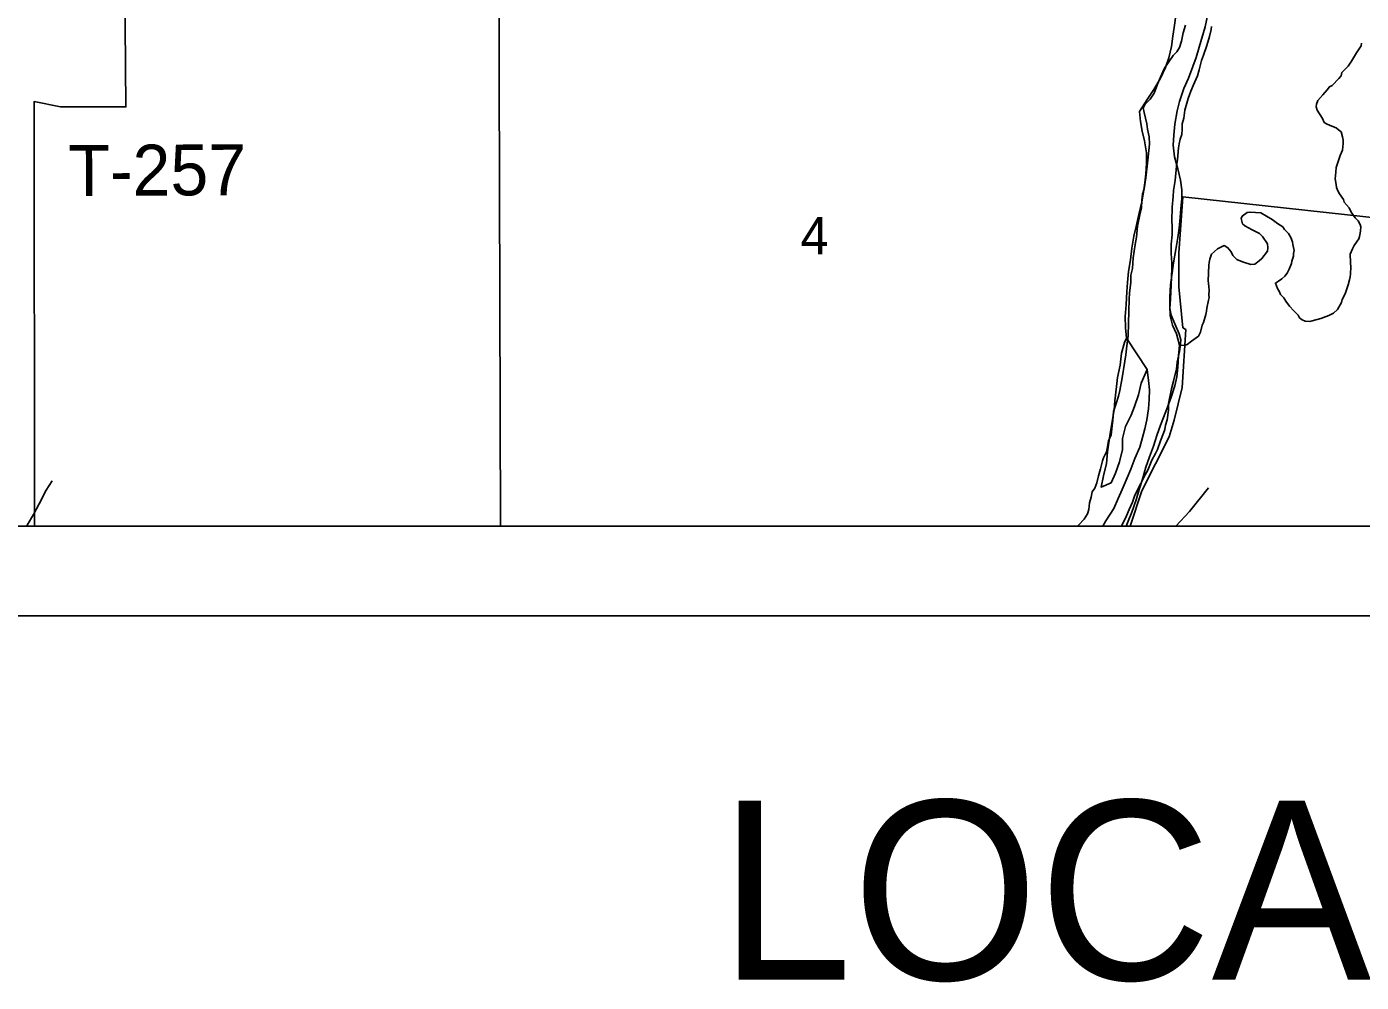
# Model space of a CAD drawing. Extents: x 0 to 34, y 0 to 22.
# Drawn here: x 3.596 to 5.086, y 13.589 to 14.655 of the extents above; entities that cross this region are included whole.
import ezdxf

# ---------------------------------------------------------------- set-up
doc = ezdxf.new("R2010")
doc.units = 0
for name, color, linetype in [('GM_X_Corporation', 7, 'Continuous'), ('GM_X_Major_River', 7, 'Continuous'), ('GM_X_Minor_River', 7, 'Continuous'), ('GM_X_Rail_Line', 7, 'Continuous'), ('GM_X_Section_Text', 7, 'Continuous'), ('GM_X_Township_Road_Text', 7, 'Continuous'), ('SH_Data', 7, 'Continuous'), ('SH_Text', 7, 'Continuous')]:
    doc.layers.add(name, color=color, linetype=linetype)

msp = doc.modelspace()

# ---------------------------------------------------------------- linework, layer by layer
at = {"layer": 'GM_X_Corporation'}
for points in [[(2.1, 20.898), (2.1, 14.098), (8.9, 14.098), (8.9, 19.3874)], [(2.1072, 14.098), (3.6049, 14.098), (3.6045, 14.5716), (3.634, 14.5656), (3.707, 14.5657), (3.7055, 14.7489), (3.7162, 14.7489), (3.7154, 14.7888), (3.6586, 14.7888), (3.6582, 14.8349), (3.7385, 14.8339), (3.7375, 14.9532), (3.7944, 14.9533), (3.7943, 15.0043), (3.8851, 15.0045), (3.883, 15.1039), (3.901, 15.1054), (3.8988, 15.1225), (3.8983, 15.1392), (3.8899, 15.1397), (3.8896, 15.1958), (3.9423, 15.1962), (3.9341, 15.2418), (4.0311, 15.5141)], [(3.164, 14.098), (4.1253, 14.098), (4.1226, 14.9801)], [(4.1226, 14.9801), (4.1253, 14.098), (4.7692, 14.098), (4.7706, 14.0988), (4.7769, 14.1055), (4.7804, 14.1118), (4.782, 14.1163), (4.7829, 14.1239), (4.7846, 14.1303), (4.7858, 14.136), (4.7886, 14.1404), (4.791, 14.1461), (4.7927, 14.154), (4.7951, 14.1619), (4.7972, 14.1709), (4.7984, 14.1743), (4.8016, 14.1807), (4.8024, 14.1845), (4.8041, 14.1931), (4.8069, 14.1999), (4.8078, 14.2063), (4.8088, 14.2161), (4.8097, 14.226), (4.8126, 14.2346), (4.815, 14.2429), (4.8167, 14.2493), (4.8193, 14.2633), (4.8205, 14.2704), (4.821, 14.275), (4.8232, 14.2889), (4.8246, 14.2991), (4.8259, 14.3101), (4.8263, 14.3245), (4.8272, 14.351), (4.8274, 14.3578), (4.8288, 14.3703), (4.8289, 14.3778), (4.8306, 14.3854), (4.8316, 14.3971), (4.8338, 14.4122), (4.8351, 14.4205), (4.8365, 14.4326), (4.8391, 14.4454), (4.8408, 14.4529), (4.8413, 14.4616), (4.8419, 14.4685), (4.8439, 14.4741), (4.8457, 14.4866), (4.848, 14.5062), (4.8499, 14.5243), (4.8493, 14.5323), (4.8476, 14.5407), (4.8469, 14.5468), (4.8438, 14.5593), (4.8428, 14.5646), (4.8448, 14.5688), (4.8506, 14.5743), (4.8549, 14.5811), (4.8585, 14.5912), (4.8621, 14.5987), (4.8645, 14.6047), (4.8665, 14.6088), (4.8715, 14.6159), (4.8762, 14.623), (4.8801, 14.6271), (4.8832, 14.632), (4.8853, 14.6391), (4.8874, 14.6482), (4.8898, 14.6568)], [(4.919, 14.6554), (4.9185, 14.652), (4.9168, 14.6441), (4.9136, 14.6343), (4.91, 14.6234), (4.9079, 14.6174), (4.9051, 14.6069), (4.9034, 14.6005), (4.899, 14.5903), (4.8958, 14.5832), (4.893, 14.5749), (4.8893, 14.5621), (4.888, 14.5531), (4.8863, 14.5467), (4.8862, 14.541), (4.8857, 14.5349), (4.8841, 14.5297), (4.8828, 14.5244), (4.882, 14.5199), (4.8809, 14.507), (4.88, 14.4995), (4.8785, 14.4836), (4.8777, 14.479), (4.8764, 14.4726), (4.8763, 14.4658), (4.8752, 14.4537), (4.8745, 14.439), (4.8752, 14.4318), (4.875, 14.423), (4.874, 14.4125), (4.8738, 14.4022), (4.8747, 14.3916), (4.8745, 14.3852), (4.8738, 14.3666), (4.873, 14.3515), (4.8724, 14.3409), (4.8738, 14.3333), (4.8781, 14.3237), (4.8828, 14.3123), (4.8846, 14.3058), (4.8845, 14.3013), (4.8832, 14.2929), (4.8806, 14.2809), (4.8797, 14.2733), (4.8764, 14.2598), (4.8743, 14.2511), (4.8709, 14.2349), (4.8708, 14.2273), (4.8694, 14.2167), (4.8677, 14.2107), (4.8669, 14.2058), (4.8653, 14.2017), (4.8621, 14.193), (4.8585, 14.1836), (4.8565, 14.1788), (4.8525, 14.1716), (4.8477, 14.1604), (4.845, 14.1551), (4.8402, 14.1454), (4.8335, 14.1323), (4.8307, 14.1248), (4.8271, 14.1165), (4.8239, 14.1094), (4.8185, 14.098), (5.3312, 14.098)], [(5.1151, 14.4405), (4.8868, 14.4655), (4.8824, 14.4026), (4.8823, 14.3651), (4.8869, 14.3192), (4.8904, 14.3172), (4.8862, 14.2527), (4.8774, 14.2163), (4.8716, 14.1976), (4.841, 14.1373), (4.828, 14.098), (6.0442, 14.098)]]:
    msp.add_lwpolyline(points, dxfattribs=at)
at = {"layer": 'GM_X_Major_River'}
msp.add_line((4.8472, 14.2725), (4.8242, 14.3077), dxfattribs=at)
for points in [[(4.8794, 14.6703), (4.8771, 14.6544), (4.8757, 14.6446), (4.8742, 14.6332), (4.8712, 14.6204), (4.8675, 14.6095), (4.8615, 14.5971), (4.8547, 14.5852), (4.8471, 14.574), (4.8384, 14.5605), (4.8396, 14.5495), (4.8416, 14.5388), (4.8443, 14.5277), (4.8463, 14.5144), (4.8463, 14.503), (4.8456, 14.4909), (4.8446, 14.481), (4.8431, 14.4704), (4.8413, 14.4599), (4.8379, 14.4455), (4.8349, 14.4323), (4.8323, 14.4214), (4.83, 14.4081), (4.8285, 14.3949), (4.8263, 14.3821), (4.8252, 14.3696), (4.8245, 14.3593), (4.8237, 14.3453), (4.8226, 14.332), (4.823, 14.3191), (4.8242, 14.3077)], [(4.8238, 14.098), (4.8258, 14.1034), (4.8299, 14.1136), (4.8348, 14.1271), (4.8382, 14.1388), (4.8419, 14.1504), (4.8457, 14.1636), (4.8498, 14.1753), (4.8543, 14.1873), (4.8581, 14.199), (4.8622, 14.2106), (4.8679, 14.2257), (4.8736, 14.2407), (4.8782, 14.2546), (4.8804, 14.2644), (4.8814, 14.2754), (4.8822, 14.2879), (4.8832, 14.2997), (4.8798, 14.3123), (4.8755, 14.3223), (4.8728, 14.3326), (4.8723, 14.3436), (4.8726, 14.3535), (4.8733, 14.3671), (4.8752, 14.3807), (4.8767, 14.3917), (4.879, 14.4065), (4.8812, 14.4201), (4.8827, 14.4303), (4.8841, 14.4424), (4.8848, 14.4519), (4.8859, 14.4636), (4.8857, 14.4731), (4.8845, 14.4841), (4.8815, 14.4967), (4.8776, 14.5098), (4.8761, 14.5231), (4.8768, 14.5341), (4.8779, 14.5466), (4.8806, 14.5613), (4.8832, 14.5719), (4.8881, 14.5862), (4.8934, 14.5978), (4.8983, 14.6109), (4.902, 14.6207), (4.905, 14.6324), (4.9117, 14.655), (4.9147, 14.6693)], [(4.8242, 14.3077), (4.8218, 14.3028), (4.8184, 14.2908), (4.8169, 14.2775), (4.8139, 14.2639), (4.8129, 14.2537), (4.8109, 14.2378), (4.8102, 14.2276), (4.8057, 14.2011), (4.8029, 14.1807), (4.8018, 14.1678), (4.7983, 14.1539), (4.7957, 14.1414), (4.8069, 14.1464), (4.8117, 14.1569), (4.8162, 14.1697), (4.8196, 14.1833), (4.8196, 14.1958), (4.823, 14.209), (4.8294, 14.2218), (4.8331, 14.2315), (4.8373, 14.2443), (4.8403, 14.2575), (4.8472, 14.2725)], [(4.8472, 14.2725), (4.8487, 14.2603), (4.8496, 14.2501), (4.8493, 14.2391), (4.8486, 14.2288), (4.8468, 14.2164), (4.8446, 14.2065), (4.842, 14.1967), (4.8391, 14.1862), (4.8334, 14.1734), (4.8289, 14.1614), (4.8249, 14.1517), (4.8192, 14.1389), (4.8147, 14.1288), (4.8099, 14.1175), (4.8011, 14.1037), (4.7976, 14.098)]]:
    msp.add_lwpolyline(points, dxfattribs=at)
at = {"layer": 'GM_X_Minor_River'}
for points in [[(5.0854, 14.4274), (5.0856, 14.4319), (5.0849, 14.4346), (5.0827, 14.4385), (5.0794, 14.4421), (5.0747, 14.4483), (5.0726, 14.453), (5.0671, 14.4593), (5.0665, 14.4623), (5.0618, 14.4686), (5.06, 14.4721), (5.0586, 14.4756), (5.058, 14.479), (5.0571, 14.4855), (5.0577, 14.4927), (5.0583, 14.498), (5.06, 14.5037), (5.0626, 14.5116), (5.0651, 14.5176), (5.0661, 14.5248), (5.0659, 14.5286), (5.0653, 14.5324), (5.0636, 14.5378), (5.0606, 14.5402), (5.058, 14.5422), (5.0513, 14.5451), (5.0475, 14.5468), (5.0449, 14.5484), (5.0428, 14.5527), (5.037, 14.562), (5.0357, 14.5659), (5.0361, 14.5689), (5.0378, 14.573), (5.0434, 14.5793), (5.0482, 14.5848), (5.0506, 14.5882), (5.0537, 14.5896), (5.0612, 14.5973), (5.0636, 14.6002), (5.0645, 14.604), (5.0716, 14.611), (5.0752, 14.6166), (5.0809, 14.6262), (5.0862, 14.634), (5.0866, 14.6367)], [(4.8832, 14.2997), (4.8884, 14.2995), (4.8918, 14.3005), (4.8965, 14.3042), (4.9044, 14.31), (4.9068, 14.3144), (4.9086, 14.322), (4.9102, 14.325), (4.9125, 14.334), (4.9134, 14.3378), (4.9139, 14.3412), (4.9157, 14.3499), (4.9162, 14.3529), (4.9159, 14.3556), (4.9162, 14.3613), (4.9159, 14.3651), (4.9157, 14.3689), (4.9154, 14.3716), (4.916, 14.3891), (4.9165, 14.3921), (4.917, 14.3959), (4.9191, 14.4012), (4.9258, 14.4074), (4.9332, 14.4109), (4.9373, 14.4085), (4.9409, 14.4038), (4.9427, 14.3999), (4.9471, 14.3956), (4.9535, 14.393), (4.9629, 14.39), (4.9675, 14.3902), (4.9722, 14.3939), (4.9753, 14.3964), (4.9813, 14.4046), (4.9819, 14.4084), (4.9813, 14.4129), (4.9759, 14.4211), (4.9725, 14.4243), (4.9643, 14.4284), (4.9561, 14.4329), (4.9535, 14.4353), (4.9522, 14.441), (4.9531, 14.4437), (4.9589, 14.4477), (4.962, 14.4483), (4.9742, 14.4475), (4.9865, 14.4402), (4.9928, 14.4357), (4.9987, 14.4317), (5.0005, 14.429), (5.0049, 14.4243), (5.0074, 14.42), (5.0092, 14.4153), (5.0098, 14.4123), (5.0111, 14.4054), (5.0106, 14.402), (5.0105, 14.3993), (5.0087, 14.3937), (5.0083, 14.391), (5.0057, 14.3846), (5.0033, 14.3802), (5.0009, 14.3768), (4.9973, 14.3739), (4.9938, 14.3714), (4.9903, 14.3692), (4.9928, 14.363), (4.9949, 14.3592), (4.9959, 14.3565), (4.9996, 14.3525), (5.0018, 14.349), (5.0061, 14.3435), (5.0109, 14.338), (5.0156, 14.3333), (5.0171, 14.3305), (5.02, 14.3282), (5.0234, 14.3265), (5.0287, 14.3263), (5.0314, 14.327), (5.041, 14.3297), (5.0499, 14.3328), (5.0553, 14.3356), (5.0597, 14.3396), (5.0642, 14.3475), (5.065, 14.3509), (5.0683, 14.3572), (5.0717, 14.367), (5.0731, 14.3726), (5.0736, 14.376), (5.0741, 14.3791), (5.0744, 14.3871), (5.0741, 14.3912), (5.0743, 14.3947), (5.0737, 14.3989), (5.0738, 14.4015), (5.0763, 14.4075), (5.0783, 14.4109), (5.0815, 14.4157), (5.0835, 14.4183), (5.084, 14.421), (5.0849, 14.4247), (5.0854, 14.4274)], [(3.6245, 14.1486), (3.6181, 14.1381), (3.6101, 14.1228), (3.6037, 14.1108), (3.5969, 14.0988), (3.5965, 14.098)]]:
    msp.add_lwpolyline(points, dxfattribs=at)
at = {"layer": 'GM_X_Rail_Line'}
msp.add_lwpolyline([(4.8791, 14.098), (4.8944, 14.1143), (4.9156, 14.1405)], dxfattribs=at)
at = {"layer": 'SH_Data'}
for p, q in [((2.1, 14.098), (8.9, 14.098)), ((2, 13.998), (9, 13.998))]:
    msp.add_line(p, q, dxfattribs=at)

# ---------------------------------------------------------------- texts
at = {"layer": 'GM_X_Section_Text'}
msp.add_text('4', height=0.0419, rotation=0, dxfattribs=at).set_placement((4.4602, 14.4011))
at = {"layer": 'GM_X_Township_Road_Text'}
msp.add_text('T-257', height=0.05682, rotation=0.2793, dxfattribs=at).set_placement((3.6428, 14.4663))
at = {"layer": 'SH_Text'}
msp.add_text('LOCATION MAP', height=0.2, dxfattribs=at).set_placement((4.3691, 13.5917))

doc.saveas('drawing.dxf')
